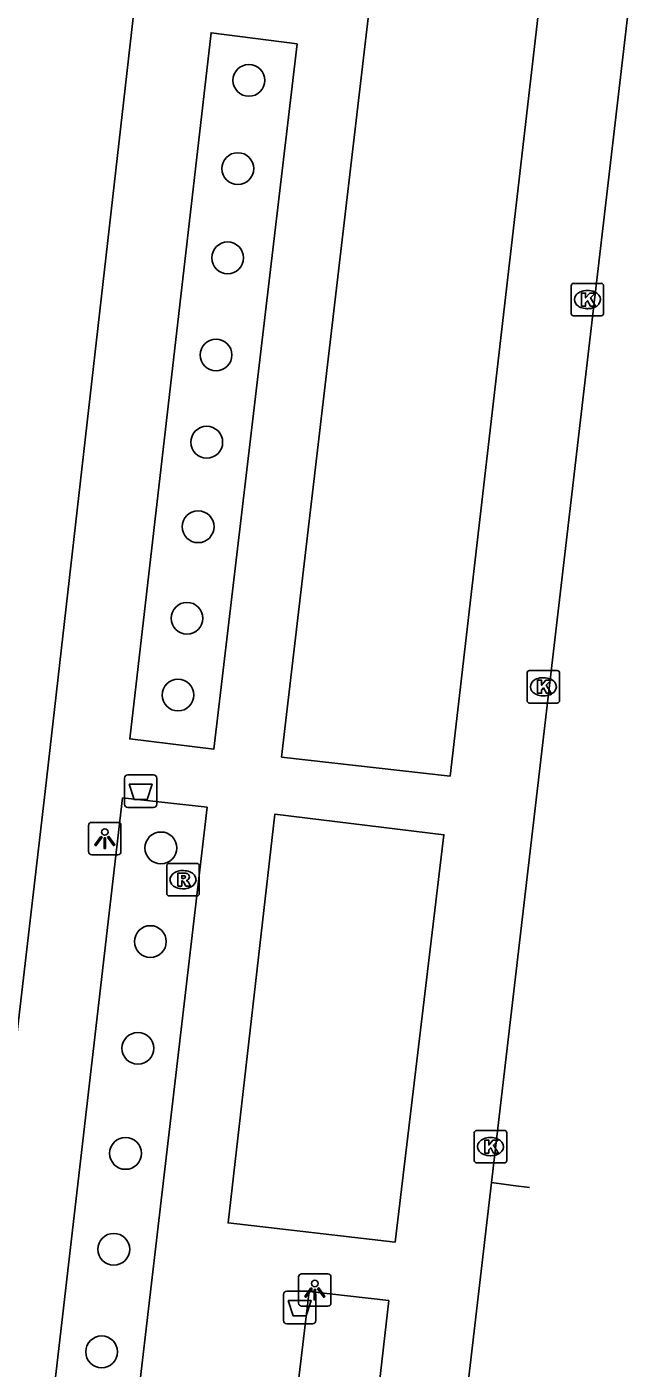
# Model space of a CAD drawing. Extents: x 161696 to 162377, y 380761 to 381673.
# Drawn here: x 162279.68 to 162298.54, y 381154.7 to 381196.01 of the extents above; entities that cross this region are included whole.
import ezdxf

# ---------------------------------------------------------------- set-up
doc = ezdxf.new("R2010")
doc.units = 0
for name, color, linetype in [('IMGEO_Afvalbak', 7, 'Continuous'), ('IMGEO_Boom', 7, 'Continuous'), ('IMGEO_Kolk', 7, 'Continuous'), ('IMGEO_Lichtpunt', 7, 'Continuous'), ('IMGEO_Rijbaan_lokaal_gesloten', 7, 'Continuous'), ('IMGEO_Rioolput', 7, 'Continuous'), ('IMGEO_Voetpad_open', 7, 'Continuous')]:
    doc.layers.add(name, color=color, linetype=linetype)

msp = doc.modelspace()

# ---------------------------------------------------------------- linework, layer by layer
at = {"layer": 'IMGEO_Afvalbak'}
for p, q in [((162282.69, 381172.067), (162282.69, 381172.867)), ((162282.69, 381172.867), (162282.69, 381172.067)), ((162282.79, 381172.967), (162283.58, 381172.967)), ((162283.58, 381172.967), (162282.79, 381172.967)), ((162283.68, 381172.867), (162283.68, 381172.067)), ((162283.68, 381172.067), (162283.68, 381172.867)), ((162283.58, 381171.967), (162282.79, 381171.967)), ((162282.79, 381171.967), (162283.58, 381171.967)), ((162287.689, 381157.066), (162288.479, 381157.066)), ((162288.479, 381157.066), (162287.689, 381157.066)), ((162287.589, 381156.166), (162287.589, 381156.966)), ((162287.589, 381156.966), (162287.589, 381156.166)), ((162288.579, 381156.966), (162288.579, 381156.166)), ((162288.579, 381156.166), (162288.579, 381156.966)), ((162288.479, 381156.066), (162287.689, 381156.066)), ((162287.689, 381156.066), (162288.479, 381156.066))]:
    msp.add_line(p, q, dxfattribs=at)
for points in [[(162282.833, 381172.681), (162283.537, 381172.681), (162283.388, 381172.211), (162282.982, 381172.211), (162282.833, 381172.681)], [(162287.732, 381156.78), (162288.436, 381156.78), (162288.287, 381156.31), (162287.881, 381156.31), (162287.732, 381156.78)]]:
    msp.add_lwpolyline(points, dxfattribs=at)
for centre, start, end in [((162282.79, 381172.867), 90, 180), ((162282.79, 381172.867), 90, 180), ((162283.58, 381172.867), 0, 90), ((162283.58, 381172.867), 360, 90), ((162282.79, 381172.067), 180, 270), ((162282.79, 381172.067), 180, 270), ((162283.58, 381172.067), 270, 0), ((162283.58, 381172.067), 270, 0), ((162287.689, 381156.966), 90, 180), ((162287.689, 381156.966), 90, 180), ((162288.479, 381156.966), 0, 90), ((162288.479, 381156.966), 360, 90), ((162287.689, 381156.166), 180, 270), ((162287.689, 381156.166), 180, 270), ((162288.479, 381156.166), 270, 0), ((162288.479, 381156.166), 270, 0)]:
    msp.add_arc(centre, 0.1, start, end, dxfattribs=at)
at = {"layer": 'IMGEO_Boom'}
for centre in [(162286.519, 381194.36), (162286.179, 381191.643), (162285.866, 381188.894), (162285.509, 381185.903), (162285.223, 381183.216), (162284.957, 381180.611), (162284.613, 381177.794), (162284.336, 381175.428), (162283.809, 381170.721), (162283.487, 381167.836), (162283.1, 381164.547), (162282.72, 381161.309), (162282.359, 381158.358), (162281.984, 381155.198)]:
    msp.add_circle(centre, 0.489, dxfattribs=at)
at = {"layer": 'IMGEO_Kolk'}
for p, q in [((162296.445, 381187.183), (162296.445, 381188.035)), ((162296.52, 381188.109), (162297.372, 381188.109)), ((162297.446, 381188.035), (162297.446, 381187.183)), ((162296.933, 381187.889), (162296.958, 381187.889)), ((162296.956, 381187.329), (162296.931, 381187.329)), ((162297.372, 381187.109), (162296.52, 381187.109)), ((162295.088, 381175.257), (162295.088, 381176.109)), ((162295.163, 381176.183), (162296.015, 381176.183)), ((162296.089, 381176.109), (162296.089, 381175.257)), ((162295.576, 381175.963), (162295.601, 381175.963)), ((162296.015, 381175.183), (162295.163, 381175.183)), ((162295.599, 381175.403), (162295.574, 381175.403)), ((162293.461, 381161.093), (162293.461, 381161.945)), ((162293.536, 381162.019), (162294.388, 381162.019)), ((162294.462, 381161.945), (162294.462, 381161.093)), ((162293.949, 381161.799), (162293.974, 381161.799)), ((162293.972, 381161.239), (162293.947, 381161.239)), ((162294.388, 381161.019), (162293.536, 381161.019))]:
    msp.add_line(p, q, dxfattribs=at)
for points in [[(162296.445, 381187.183), (162296.445, 381188.035)], [(162296.52, 381188.109), (162297.372, 381188.109)], [(162297.446, 381188.035), (162297.446, 381187.183)], [(162296.766, 381187.809), (162296.889, 381187.809), (162296.889, 381187.658), (162297.019, 381187.809), (162297.183, 381187.809), (162297.037, 381187.658), (162297.19, 381187.409), (162297.038, 381187.409), (162296.953, 381187.573), (162296.889, 381187.506), (162296.889, 381187.409), (162296.766, 381187.409), (162296.766, 381187.809)], [(162297.372, 381187.109), (162296.52, 381187.109)], [(162295.088, 381175.257), (162295.088, 381176.109)], [(162295.163, 381176.183), (162296.015, 381176.183)], [(162296.089, 381176.109), (162296.089, 381175.257)], [(162295.409, 381175.883), (162295.532, 381175.883), (162295.532, 381175.732), (162295.662, 381175.883), (162295.826, 381175.883), (162295.68, 381175.732), (162295.833, 381175.483), (162295.681, 381175.483), (162295.596, 381175.647), (162295.532, 381175.58), (162295.532, 381175.483), (162295.409, 381175.483), (162295.409, 381175.883)], [(162296.015, 381175.183), (162295.163, 381175.183)], [(162293.461, 381161.093), (162293.461, 381161.945)], [(162293.536, 381162.019), (162294.388, 381162.019)], [(162294.462, 381161.945), (162294.462, 381161.093)], [(162293.782, 381161.719), (162293.905, 381161.719), (162293.905, 381161.568), (162294.035, 381161.719), (162294.199, 381161.719), (162294.053, 381161.568), (162294.206, 381161.319), (162294.054, 381161.319), (162293.969, 381161.483), (162293.905, 381161.416), (162293.905, 381161.319), (162293.782, 381161.319), (162293.782, 381161.719)], [(162294.388, 381161.019), (162293.536, 381161.019)]]:
    msp.add_lwpolyline(points, dxfattribs=at)
for centre, start, end in [((162296.522, 381188.033), 91.552, 178.448), ((162296.522, 381188.033), 91.552, 178.448), ((162297.37, 381188.033), 1.552, 88.448), ((162297.37, 381188.033), 1.552, 88.448), ((162296.522, 381187.185), 181.552, 268.448), ((162296.522, 381187.185), 181.552, 268.448), ((162297.37, 381187.185), 271.552, 358.448), ((162297.37, 381187.185), 271.552, 358.448), ((162295.165, 381176.107), 91.552, 178.448), ((162295.165, 381176.107), 91.552, 178.448), ((162296.013, 381176.107), 1.552, 88.448), ((162296.013, 381176.107), 1.552, 88.448), ((162295.165, 381175.259), 181.552, 268.448), ((162295.165, 381175.259), 181.552, 268.448), ((162296.013, 381175.259), 271.552, 358.448), ((162296.013, 381175.259), 271.552, 358.448), ((162293.538, 381161.943), 91.552, 178.448), ((162293.538, 381161.943), 91.552, 178.448), ((162294.386, 381161.943), 1.552, 88.448), ((162294.386, 381161.943), 1.552, 88.448), ((162293.538, 381161.095), 181.552, 268.448), ((162293.538, 381161.095), 181.552, 268.448), ((162294.386, 381161.095), 271.552, 358.448), ((162294.386, 381161.095), 271.552, 358.448)]:
    msp.add_arc(centre, 0.0765, start, end, dxfattribs=at)
for centre, major_axis, ratio, start_param, end_param in [((162296.932, 381187.609), (-0.387, 0.002), 0.722429, 4.712389, 7.853982), ((162296.957, 381187.609), (-0.39, 0.002), 0.717154, 1.570796, 4.712389), ((162295.575, 381175.683), (-0.387, 0.002), 0.722429, 4.712389, 7.853982), ((162295.6, 381175.683), (-0.39, 0.002), 0.717154, 1.570796, 4.712389), ((162293.948, 381161.519), (-0.387, 0.002), 0.722429, 4.712389, 7.853982), ((162293.973, 381161.519), (-0.39, 0.002), 0.717154, 1.570796, 4.712389)]:
    msp.add_ellipse(centre, major_axis=major_axis, ratio=ratio, start_param=start_param, end_param=end_param, dxfattribs=at)
at = {"layer": 'IMGEO_Lichtpunt'}
for p, q in [((162282.486, 381171.507), (162281.678, 381171.507)), ((162282.486, 381171.507), (162281.678, 381171.507)), ((162281.584, 381171.412), (162281.584, 381170.605)), ((162281.584, 381171.412), (162281.584, 381170.605)), ((162282.58, 381170.605), (162282.58, 381171.412)), ((162282.58, 381170.605), (162282.58, 381171.412)), ((162281.678, 381170.511), (162282.486, 381170.511)), ((162281.678, 381170.511), (162282.486, 381170.511)), ((162288.051, 381157.505), (162288.051, 381156.698)), ((162288.051, 381157.505), (162288.051, 381156.698)), ((162288.953, 381157.6), (162288.145, 381157.6)), ((162288.953, 381157.6), (162288.145, 381157.6)), ((162289.047, 381156.698), (162289.047, 381157.505)), ((162289.047, 381156.698), (162289.047, 381157.505)), ((162288.145, 381156.604), (162288.953, 381156.604)), ((162288.145, 381156.604), (162288.953, 381156.604))]:
    msp.add_line(p, q, dxfattribs=at)
for points in [[(162281.958, 381171.076), (162281.997, 381171.048), (162281.809, 381170.786), (162281.771, 381170.813), (162281.958, 381171.076)], [(162282.06, 381171.028), (162282.107, 381171.028), (162282.107, 381170.706), (162282.06, 381170.706), (162282.06, 381171.028)], [(162282.17, 381171.048), (162282.208, 381171.075), (162282.395, 381170.813), (162282.356, 381170.785), (162282.17, 381171.048)], [(162288.425, 381157.169), (162288.464, 381157.141), (162288.276, 381156.879), (162288.238, 381156.906), (162288.425, 381157.169)], [(162288.527, 381157.121), (162288.574, 381157.121), (162288.574, 381156.799), (162288.527, 381156.799), (162288.527, 381157.121)], [(162288.637, 381157.141), (162288.675, 381157.168), (162288.862, 381156.906), (162288.823, 381156.878), (162288.637, 381157.141)]]:
    msp.add_lwpolyline(points, dxfattribs=at)
for centre in [(162282.083, 381171.21), (162288.55, 381157.303)]:
    msp.add_circle(centre, 0.0994, dxfattribs=at)
for centre, start, end in [((162281.678, 381171.412), 90, 180), ((162281.678, 381171.412), 90, 180), ((162282.486, 381171.412), 0, 90), ((162282.486, 381171.412), 0, 90), ((162281.678, 381170.605), 180, 270), ((162281.678, 381170.605), 180, 270), ((162282.486, 381170.605), 270, 0), ((162282.486, 381170.605), 270, 360), ((162288.145, 381157.505), 90, 180), ((162288.145, 381157.505), 90, 180), ((162288.953, 381157.505), 0, 90), ((162288.953, 381157.505), 0, 90), ((162288.145, 381156.698), 180, 270), ((162288.145, 381156.698), 180, 270), ((162288.953, 381156.698), 270, 0), ((162288.953, 381156.698), 270, 360)]:
    msp.add_arc(centre, 0.0946, start, end, dxfattribs=at)
at = {"layer": 'IMGEO_Rijbaan_lokaal_gesloten'}
for points in [[(162298.54, 381199.395), (162293.988, 381160.41)], [(162293.988, 381160.41), (162292.485, 381147.471)], [(162293.988, 381160.41), (162294.664, 381160.323), (162295.165, 381160.258)]]:
    msp.add_lwpolyline(points, dxfattribs=at)
at = {"layer": 'IMGEO_Rioolput'}
for p, q in [((162284.065, 381170.242), (162284.917, 381170.242)), ((162283.99, 381169.316), (162283.99, 381170.168)), ((162284.478, 381170.022), (162284.503, 381170.022)), ((162284.991, 381170.168), (162284.991, 381169.316)), ((162284.501, 381169.462), (162284.476, 381169.462)), ((162284.917, 381169.242), (162284.065, 381169.242))]:
    msp.add_line(p, q, dxfattribs=at)
for points in [[(162284.065, 381170.242), (162284.917, 381170.242)], [(162283.99, 381169.316), (162283.99, 381170.168)], [(162284.579, 381169.94), (162284.327, 381169.942), (162284.327, 381169.542)], [(162284.505, 381169.861), (162284.451, 381169.861), (162284.451, 381169.78)], [(162284.451, 381169.78), (162284.503, 381169.78)], [(162284.991, 381170.168), (162284.991, 381169.316)], [(162284.327, 381169.542), (162284.451, 381169.542), (162284.451, 381169.704), (162284.462, 381169.704)], [(162284.509, 381169.675), (162284.58, 381169.542), (162284.72, 381169.542), (162284.655, 381169.668)], [(162284.917, 381169.242), (162284.065, 381169.242)]]:
    msp.add_lwpolyline(points, dxfattribs=at)
for centre, radius, start, end in [((162284.067, 381170.166), 0.0765, 91.552, 178.448), ((162284.067, 381170.166), 0.0765, 91.552, 178.448), ((162284.915, 381170.166), 0.0765, 1.552, 88.448), ((162284.915, 381170.166), 0.0765, 1.552, 88.448), ((162284.487, 381169.969), 0.19, 274.7715, 282.9687), ((162284.511, 381169.765), 0.0964, 77.0061, 93.1865), ((162284.525, 381169.822), 0.0378, 276.6634, 79.6772), ((162284.578, 381169.83), 0.109, 350.3612, 89.416), ((162284.576, 381169.83), 0.112, 277.5842, 350.9817), ((162284.461, 381169.651), 0.0533, 26.0293, 88.6989), ((162284.56, 381169.615), 0.108, 29.5134, 73.7905), ((162284.067, 381169.318), 0.0765, 181.552, 268.448), ((162284.067, 381169.318), 0.0765, 181.552, 268.448), ((162284.915, 381169.318), 0.0765, 271.552, 358.448), ((162284.915, 381169.318), 0.0765, 271.552, 358.448)]:
    msp.add_arc(centre, radius, start, end, dxfattribs=at)
for centre, major_axis, ratio, start_param, end_param in [((162284.477, 381169.742), (-0.387, 0.002), 0.722429, 4.712389, 7.853982), ((162284.502, 381169.742), (-0.39, 0.002), 0.717154, 1.570796, 4.712389)]:
    msp.add_ellipse(centre, major_axis=major_axis, ratio=ratio, start_param=start_param, end_param=end_param, dxfattribs=at)
at = {"layer": 'IMGEO_Voetpad_open'}
for points in [[(162275.499, 381131.748), (162280.246, 381172.46), (162284.2, 381207.225)], [(162292.716, 381172.925), (162295.461, 381196.647), (162290.309, 381197.256), (162287.529, 381173.515), (162292.716, 381172.925)], [(162288.002, 381195.491), (162285.354, 381195.829), (162282.848, 381174.076), (162285.442, 381173.765), (162288.002, 381195.491)], [(162285.232, 381171.974), (162282.632, 381172.26), (162279.099, 381141.722), (162281.667, 381141.425), (162285.232, 381171.974)], [(162291.022, 381158.577), (162292.526, 381171.123), (162287.316, 381171.755), (162285.88, 381159.17), (162291.022, 381158.577)], [(162290.834, 381156.777), (162288.375, 381157.055), (162287.666, 381151.135), (162290.157, 381150.849), (162290.834, 381156.777)]]:
    msp.add_lwpolyline(points, dxfattribs=at)

doc.saveas('drawing.dxf')
